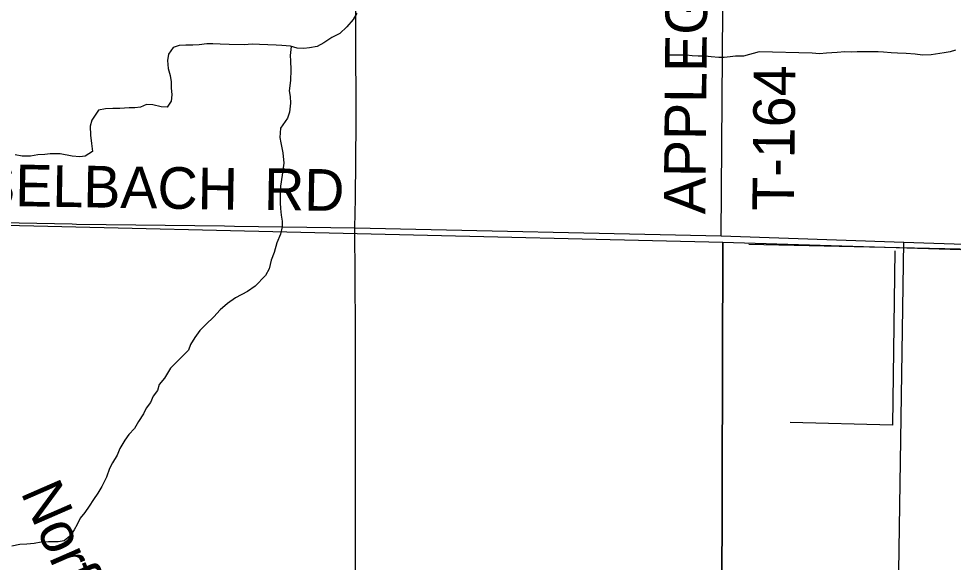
# Model space of a CAD drawing. Extents: x 1588073 to 2013523, y 1090242 to 1357120.
# Drawn here: x 1791770 to 1798510, y 1252568 to 1256486 of the extents above; entities that cross this region are included whole.
import ezdxf

# ---------------------------------------------------------------- set-up
doc = ezdxf.new("R2010")
doc.units = 0
for name, color, linetype in [('GM_X_Minor_River', 7, 'Continuous'), ('GM_X_Rail_Line_Text', 7, 'Continuous'), ('GM_X_Section', 7, 'Continuous'), ('GM_X_State_Route', 7, 'Continuous'), ('GM_X_Township_Road', 7, 'Continuous'), ('GM_X_Township_Road_Text', 7, 'Continuous')]:
    doc.layers.add(name, color=color, linetype=linetype)

msp = doc.modelspace()

# ---------------------------------------------------------------- linework, layer by layer
at = {"layer": 'GM_X_Minor_River'}
for p, q in [((1802100.2, 1254752.7), (1797035, 1254857.8)), ((1798088.3, 1254812.9), (1798071.2, 1253556.9)), ((1798071.2, 1253556.9), (1797332.2, 1253575.1)), ((1798071.2, 1253556.9), (1798071.2, 1253556.9))]:
    msp.add_line(p, q, dxfattribs=at)
for points in [[(1794209.2, 1256526.3), (1794180.8, 1256480.4), (1794136.4, 1256428.5), (1794086.1, 1256378.6), (1794027.8, 1256350.9), (1793969.5, 1256313.2), (1793921.2, 1256285.4), (1793867.1, 1256275.7), (1793827, 1256272), (1793779, 1256274.3), (1793729, 1256288.6), (1793667, 1256293), (1793626.9, 1256295.3), (1793506.8, 1256300.1), (1793454.8, 1256302.4), (1793396.7, 1256298.8), (1793288.6, 1256299.5), (1793222.5, 1256301.9), (1793170.5, 1256306.2), (1793126.4, 1256306.5), (1793072.3, 1256298.8), (1793026.2, 1256295.1), (1792974.2, 1256295.4), (1792926.1, 1256293.7), (1792883.9, 1256277.9), (1792849.6, 1256230), (1792843.3, 1256185.9), (1792846.9, 1256127.7), (1792862.6, 1256077.5), (1792870.3, 1256031.3), (1792870, 1255989.2), (1792873.6, 1255937), (1792869.3, 1255892.9), (1792841, 1255848.9), (1792797, 1255851.2), (1792737, 1255865.6), (1792691, 1255867.9), (1792648.8, 1255848.1), (1792608.7, 1255844.4), (1792566.6, 1255844.6), (1792500.5, 1255839), (1792448.5, 1255839.4), (1792396.4, 1255835.7), (1792346.3, 1255826), (1792297.7, 1255754.1), (1792285.4, 1255712), (1792289, 1255647.8), (1792294.6, 1255587.6), (1792302.2, 1255529.3), (1792249.9, 1255495.6), (1792209.9, 1255491.8), (1792155.8, 1255496.2), (1792069.8, 1255512.8), (1791997.7, 1255513.2), (1791957.7, 1255507.5), (1791907.6, 1255505.8), (1791855.5, 1255496.1), (1791795.4, 1255496.5), (1791745.4, 1255504.8)], [(1793735.8, 1256286.7), (1793728.6, 1256222.4), (1793730.3, 1256182.3), (1793731.9, 1256118.1), (1793729.3, 1256039.9), (1793720.9, 1255967.7), (1793726.6, 1255925.5), (1793730.3, 1255877.4), (1793723.8, 1255813.2), (1793707.5, 1255769.2), (1793659, 1255697.3), (1793652.5, 1255631.1), (1793660.3, 1255590.9), (1793675.8, 1255518.6), (1793681.3, 1255444.4), (1793670.7, 1255358.2), (1793658.2, 1255280), (1793655.7, 1255213.8), (1793655.4, 1255159.7), (1793657.1, 1255117.5), (1793662.8, 1255069.3), (1793670.5, 1255027.2), (1793670.2, 1254987), (1793657.9, 1254932.9), (1793631.4, 1254870.9), (1793612.9, 1254800.8), (1793590.5, 1254744.8), (1793576.1, 1254684.7), (1793549.7, 1254634.7), (1793475.1, 1254559), (1793420.8, 1254519.2), (1793332.4, 1254475.6), (1793276, 1254433.8), (1793223.7, 1254388), (1793177.3, 1254338.2), (1793118.8, 1254282.4), (1793076.5, 1254238.5), (1793040.1, 1254188.6), (1793007.8, 1254138.6), (1792993.5, 1254096.6), (1792908.8, 1254010.9), (1792864.4, 1253967), (1792821.9, 1253895.1), (1792783.5, 1253849.2), (1792771.3, 1253807.1), (1792740.9, 1253765.2), (1792720.6, 1253721.2), (1792690.3, 1253679.2), (1792670, 1253637.2), (1792633.6, 1253583.3), (1792605.2, 1253533.3), (1792564.9, 1253489.4), (1792534.6, 1253447.5), (1792500.1, 1253387.6), (1792479.8, 1253341.5), (1792447.4, 1253285.6), (1792425.1, 1253243.6), (1792402.6, 1253181.5), (1792370.1, 1253113.5), (1792341.8, 1253067.6), (1792309.4, 1253021.6), (1792279.1, 1252973.7), (1792246.7, 1252927.7), (1792212.4, 1252885.8), (1792192.1, 1252841.8), (1792169.8, 1252801.8), (1792139.5, 1252755.9), (1792097.2, 1252724.1), (1792055.1, 1252716.3), (1791985, 1252716.7), (1791932.9, 1252713.1), (1791880.8, 1252703.4), (1791828.7, 1252699.7), (1791778.6, 1252696), (1791720.5, 1252684.3)], [(1797109.7, 1256247.9), (1796997, 1256216.3), (1796938.7, 1256215.4), (1796900.5, 1256212.1), (1796858.2, 1256206.9), (1796818, 1256207.6), (1796763.8, 1256210.7), (1796719.7, 1256215.5), (1796669.5, 1256216.5), (1796625.3, 1256219.3), (1796585.2, 1256224.1), (1796528.9, 1256223.1), (1796446.6, 1256224.7)], [(1798524.9, 1256259.9), (1798486.5, 1256248.6), (1798444.2, 1256239.3), (1798349.5, 1256227), (1798287.2, 1256224.2), (1798235.1, 1256231.2), (1798168.8, 1256236.4), (1798106.6, 1256237.6), (1798062.4, 1256240.5), (1798006.2, 1256245.5), (1797968.1, 1256248.3), (1797913.8, 1256247.3), (1797855.6, 1256248.4), (1797817.4, 1256247.1), (1797775.2, 1256245.9), (1797727, 1256246.8), (1797672.7, 1256243.8), (1797594.2, 1256237.2), (1797543.9, 1256232.1), (1797491.7, 1256237.2), (1797108.6, 1256247.9)]]:
    msp.add_lwpolyline(points, dxfattribs=at)
at = {"layer": 'GM_X_Section'}
for points in [[(1791571.6, 1254999.5), (1796848, 1254875.4), (1796832, 1249616.2), (1796800, 1249618.5), (1791555.6, 1249724.4)], [(1796848, 1254875.4), (1802155, 1254713.2), (1802113, 1249526.3), (1796832, 1249616.2)]]:
    msp.add_lwpolyline(points, close=True, dxfattribs=at)
at = {"layer": 'GM_X_State_Route'}
for points in [[(1794203.4, 1255775), (1794197.2, 1257576.5), (1794197, 1257586.3), (1791598.6, 1257664.3), (1791634.5, 1260309.8)], [(1794199.3, 1255191.4), (1794199.3, 1255192.8), (1794203.5, 1255739.2), (1794203.4, 1255775)], [(1794199.3, 1254248.6), (1794195.1, 1254979.2), (1794199.3, 1255191.4)], [(1794195.1, 1254979.2), (1796836.3, 1254921.6), (1798153.2, 1254875.6), (1802137.4, 1254742.6), (1804807, 1254691.9), (1807475.3, 1254670.2), (1810128.3, 1254654.2), (1810139, 1254653.1), (1814107.9, 1254616.7)], [(1794198.3, 1252735.2), (1794199.3, 1254240.1), (1794199.3, 1254248.6)], [(1794098.9, 1244507.8), (1794150.9, 1247151.7), (1794160.4, 1247492.6), (1794186.6, 1249107.2), (1794191.2, 1249527.5), (1794188.9, 1249670.2), (1794207.3, 1250353.7), (1794198.3, 1252721.2), (1794198.3, 1252735.2)]]:
    msp.add_lwpolyline(points, dxfattribs=at)
at = {"layer": 'GM_X_Township_Road'}
for points in [[(1796836.3, 1254921.6), (1796855.9, 1257530.4), (1796846.9, 1258760.6), (1796865.2, 1260202.7)], [(1787606.6, 1255060), (1791006.5, 1255029.4), (1792155.8, 1255007)], [(1792155.8, 1255007), (1792187.3, 1255006.4), (1793253.9, 1254992.7)], [(1793253.9, 1254992.7), (1793326.3, 1254991.7), (1794195.1, 1254979.2)], [(1798046.5, 1247099.1), (1798043.5, 1248790.5), (1798041.4, 1249070.1), (1798064.1, 1249252.8), (1798125.6, 1249485.2), (1798111.3, 1252188.2), (1798153.2, 1254875.6)]]:
    msp.add_lwpolyline(points, dxfattribs=at)

# ---------------------------------------------------------------- texts
at = {"layer": 'GM_X_Rail_Line_Text'}
msp.add_text('Norfolk Southern', height=299, rotation=293.51601, dxfattribs=at).set_placement((1791781.6, 1253073.6))
at = {"layer": 'GM_X_Township_Road_Text'}
for s, rotation, p in [('APPLEGATE', 89.51934, (1796721.6, 1255075.9)), ('T-164', 89.43752, (1797360.3, 1255100.6)), ('HASSELBACH', 359.05768, (1790651, 1255153.4)), ('RD', 359.01279, (1793537.3, 1255109.3))]:
    msp.add_text(s, height=300, rotation=rotation, dxfattribs=at).set_placement(p)

doc.saveas('drawing.dxf')
